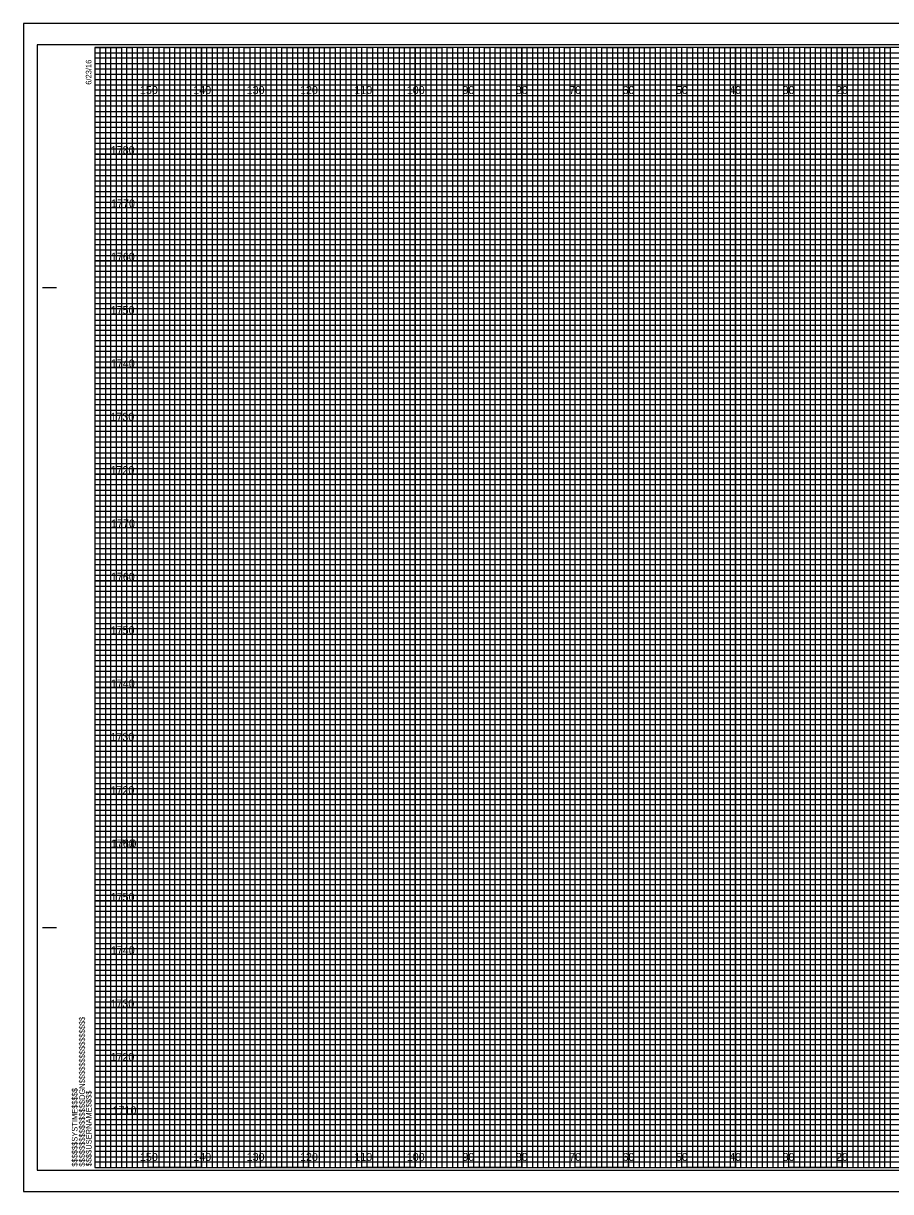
# Model space of a CAD drawing. Extents: x -15 to 323, y -5 to 6170.
# Drawn here: x -13.4 to 149.1, y 875.5 to 1094.5 of the extents above; entities that cross this region are included whole.
import ezdxf

# ---------------------------------------------------------------- set-up
doc = ezdxf.new("R2010")
doc.units = 0
for name, color, linetype in [('Prop XS DDE', 7, 'Continuous'), ('Prop XS DDE Slope Text', 7, 'Continuous'), ('Prop XS DDE Text', 7, 'Continuous'), ('Prop XS Earthwork Shape', 7, 'Continuous'), ('Prop XS Noise Wall', 7, 'Continuous'), ('Prop XS Retaining Wall', 7, 'Continuous'), ('Prop XS Station Labels', 7, 'Continuous'), ('Scratch_Level_3', 7, 'Continuous'), ('Scratch_Level_7', 7, 'Continuous'), ('Scratch_Level_8', 7, 'Continuous'), ('Sheet Cross Section Grid Minor 1 CELL', 7, 'Continuous')]:
    doc.layers.add(name, color=color, linetype=linetype)

msp = doc.modelspace()

# ---------------------------------------------------------------- linework, layer by layer
at = {"layer": 'Prop XS DDE'}
msp.add_lwpolyline([(-13.4, 875.5), (323.3, 875.5), (323.3, 1094.5), (-13.4, 1094.5)], close=True, dxfattribs=at)
at = {"layer": 'Prop XS DDE Slope Text'}
msp.add_lwpolyline([(-10.8, 879.5), (322.4, 879.5), (322.4, 1090.5), (-10.8, 1090.5)], close=True, dxfattribs=at)
at = {"layer": 'Prop XS DDE Text'}
for p, q in [((10, 880), (10, 1090)), ((20, 880), (20, 1090)), ((30, 880), (30, 1090)), ((40, 880), (40, 1090)), ((50, 880), (50, 1090)), ((60, 880), (60, 1090)), ((70, 880), (70, 1090)), ((80, 880), (80, 1090)), ((90, 880), (90, 1090)), ((100, 880), (100, 1090)), ((110, 880), (110, 1090)), ((120, 880), (120, 1090)), ((130, 880), (130, 1090)), ((140, 880), (140, 1090)), ((0, 1080), (320, 1080)), ((0, 1070), (320, 1070)), ((0, 1060), (320, 1060)), ((0, 1050), (320, 1050)), ((0, 1040), (320, 1040)), ((0, 1030), (320, 1030)), ((0, 1020), (320, 1020)), ((0, 1010), (320, 1010)), ((0, 1000), (320, 1000)), ((0, 990), (320, 990)), ((0, 980), (320, 980)), ((0, 970), (320, 970)), ((0, 960), (320, 960)), ((0, 950), (320, 950)), ((0, 940), (320, 940)), ((0, 930), (320, 930)), ((0, 920), (320, 920)), ((0, 910), (320, 910)), ((0, 900), (320, 900)), ((0, 890), (320, 890))]:
    msp.add_line(p, q, dxfattribs=at)
at = {"layer": 'Prop XS Earthwork Shape'}
for p, q in [((10, 1090), (0, 1090)), ((10, 880), (10, 1090)), ((30, 1090), (20, 1090)), ((20, 1090), (20, 880)), ((30, 880), (30, 1090)), ((50, 1090), (40, 1090)), ((40, 1090), (40, 880)), ((50, 880), (50, 1090)), ((70, 1090), (60, 1090)), ((60, 1090), (60, 880)), ((70, 880), (70, 1090)), ((90, 1090), (80, 1090)), ((80, 1090), (80, 880)), ((90, 880), (90, 1090)), ((110, 1090), (100, 1090)), ((100, 1090), (100, 880)), ((110, 880), (110, 1090)), ((130, 1090), (120, 1090)), ((120, 1090), (120, 880)), ((130, 880), (130, 1090)), ((150, 1090), (140, 1090)), ((140, 1090), (140, 880)), ((20, 880), (10, 880)), ((40, 880), (30, 880)), ((60, 880), (50, 880)), ((80, 880), (70, 880)), ((100, 880), (90, 880)), ((120, 880), (110, 880)), ((140, 880), (130, 880))]:
    msp.add_line(p, q, dxfattribs=at)
for points in [[(0, 1080), (320, 1080), (320, 1070), (0, 1070)], [(0, 1060), (320, 1060), (320, 1050), (0, 1050)], [(0, 1040), (320, 1040), (320, 1030), (0, 1030)], [(0, 1020), (320, 1020), (320, 1010), (0, 1010)], [(0, 1000), (320, 1000), (320, 990), (0, 990)], [(0, 980), (320, 980), (320, 970), (0, 970)], [(0, 960), (320, 960), (320, 950), (0, 950)], [(0, 940), (320, 940), (320, 930), (0, 930)], [(0, 920), (320, 920), (320, 910), (0, 910)], [(0, 900), (320, 900), (320, 890), (0, 890)]]:
    msp.add_lwpolyline(points, dxfattribs=at)
at = {"layer": 'Prop XS Noise Wall'}
for p, q in [((-9.8, 1045), (-7.3, 1045)), ((-9.7, 1045), (-7.2, 1045)), ((-9.8, 925), (-7.3, 925)), ((-9.7, 925), (-7.2, 925)), ((0, 880), (0, 880)), ((0, 880), (0, 880)), ((0, 880), (0, 880)), ((0, 880), (0, 880)), ((0, 880), (0, 880)), ((0, 880), (0, 880)), ((0, 880), (0, 880))]:
    msp.add_line(p, q, dxfattribs=at)
msp.add_lwpolyline([(320, 1090), (0, 1090), (0, 880), (320, 880)], close=True, dxfattribs=at)
at = {"layer": 'Prop XS Retaining Wall'}
for points in [[(0, 880), (1, 880), (1, 1090), (2, 1090), (2, 880)], [(2, 880), (3, 880), (3, 1090), (4, 1090), (4, 880)], [(5, 880), (6, 880), (6, 1090), (7, 1090), (7, 880)], [(7, 880), (8, 880), (8, 1090), (9, 1090), (9, 880)], [(10, 880), (11, 880), (11, 1090), (12, 1090), (12, 880)], [(12, 880), (13, 880), (13, 1090), (14, 1090), (14, 880)], [(15, 880), (16, 880), (16, 1090), (17, 1090), (17, 880)], [(17, 880), (18, 880), (18, 1090), (19, 1090), (19, 880)], [(20, 880), (21, 880), (21, 1090), (22, 1090), (22, 880)], [(22, 880), (23, 880), (23, 1090), (24, 1090), (24, 880)], [(25, 880), (26, 880), (26, 1090), (27, 1090), (27, 880)], [(27, 880), (28, 880), (28, 1090), (29, 1090), (29, 880)], [(30, 880), (31, 880), (31, 1090), (32, 1090), (32, 880)], [(32, 880), (33, 880), (33, 1090), (34, 1090), (34, 880)], [(35, 880), (36, 880), (36, 1090), (37, 1090), (37, 880)], [(37, 880), (38, 880), (38, 1090), (39, 1090), (39, 880)], [(40, 880), (41, 880), (41, 1090), (42, 1090), (42, 880)], [(42, 880), (43, 880), (43, 1090), (44, 1090), (44, 880)], [(45, 880), (46, 880), (46, 1090), (47, 1090), (47, 880)], [(47, 880), (48, 880), (48, 1090), (49, 1090), (49, 880)], [(50, 880), (51, 880), (51, 1090), (52, 1090), (52, 880)], [(52, 880), (53, 880), (53, 1090), (54, 1090), (54, 880)], [(55, 880), (56, 880), (56, 1090), (57, 1090), (57, 880)], [(57, 880), (58, 880), (58, 1090), (59, 1090), (59, 880)], [(60, 880), (61, 880), (61, 1090), (62, 1090), (62, 880)], [(62, 880), (63, 880), (63, 1090), (64, 1090), (64, 880)], [(65, 880), (66, 880), (66, 1090), (67, 1090), (67, 880)], [(67, 880), (68, 880), (68, 1090), (69, 1090), (69, 880)], [(70, 880), (71, 880), (71, 1090), (72, 1090), (72, 880)], [(72, 880), (73, 880), (73, 1090), (74, 1090), (74, 880)], [(75, 880), (76, 880), (76, 1090), (77, 1090), (77, 880)], [(77, 880), (78, 880), (78, 1090), (79, 1090), (79, 880)], [(80, 880), (81, 880), (81, 1090), (82, 1090), (82, 880)], [(82, 880), (83, 880), (83, 1090), (84, 1090), (84, 880)], [(85, 880), (86, 880), (86, 1090), (87, 1090), (87, 880)], [(87, 880), (88, 880), (88, 1090), (89, 1090), (89, 880)], [(90, 880), (91, 880), (91, 1090), (92, 1090), (92, 880)], [(92, 880), (93, 880), (93, 1090), (94, 1090), (94, 880)], [(95, 880), (96, 880), (96, 1090), (97, 1090), (97, 880)], [(97, 880), (98, 880), (98, 1090), (99, 1090), (99, 880)], [(100, 880), (101, 880), (101, 1090), (102, 1090), (102, 880)], [(102, 880), (103, 880), (103, 1090), (104, 1090), (104, 880)], [(105, 880), (106, 880), (106, 1090), (107, 1090), (107, 880)], [(107, 880), (108, 880), (108, 1090), (109, 1090), (109, 880)], [(110, 880), (111, 880), (111, 1090), (112, 1090), (112, 880)], [(112, 880), (113, 880), (113, 1090), (114, 1090), (114, 880)], [(115, 880), (116, 880), (116, 1090), (117, 1090), (117, 880)], [(117, 880), (118, 880), (118, 1090), (119, 1090), (119, 880)], [(120, 880), (121, 880), (121, 1090), (122, 1090), (122, 880)], [(122, 880), (123, 880), (123, 1090), (124, 1090), (124, 880)], [(125, 880), (126, 880), (126, 1090), (127, 1090), (127, 880)], [(127, 880), (128, 880), (128, 1090), (129, 1090), (129, 880)], [(130, 880), (131, 880), (131, 1090), (132, 1090), (132, 880)], [(132, 880), (133, 880), (133, 1090), (134, 1090), (134, 880)], [(135, 880), (136, 880), (136, 1090), (137, 1090), (137, 880)], [(137, 880), (138, 880), (138, 1090), (139, 1090), (139, 880)], [(140, 880), (141, 880), (141, 1090), (142, 1090), (142, 880)], [(142, 880), (143, 880), (143, 1090), (144, 1090), (144, 880)], [(145, 880), (146, 880), (146, 1090), (147, 1090), (147, 880)], [(147, 880), (148, 880), (148, 1090), (149, 1090), (149, 880)]]:
    msp.add_lwpolyline(points, dxfattribs=at)
at = {"layer": 'Prop XS Station Labels'}
for points in [[(0, 1090), (5, 1090), (5, 880), (15, 880), (15, 1090), (25, 1090), (25, 880), (35, 880), (35, 1090), (45, 1090), (45, 880), (55, 880), (55, 1090), (65, 1090), (65, 880), (75, 880), (75, 1090), (85, 1090), (85, 880), (95, 880), (95, 1090), (105, 1090), (105, 880), (115, 880), (115, 1090), (125, 1090), (125, 880), (135, 880), (135, 1090), (145, 1090), (145, 880), (155, 880)], [(0, 1085), (275, 1085)], [(0, 1065), (320, 1065), (320, 1075), (0, 1075)], [(0, 1045), (320, 1045), (320, 1055), (0, 1055)], [(0, 1025), (320, 1025), (320, 1035), (0, 1035)], [(0, 1005), (320, 1005), (320, 1015), (0, 1015)], [(0, 985), (320, 985), (320, 995), (0, 995)], [(0, 965), (320, 965), (320, 975), (0, 975)], [(0, 945), (320, 945), (320, 955), (0, 955)], [(0, 925), (320, 925), (320, 935), (0, 935)], [(0, 905), (320, 905), (320, 915), (0, 915)], [(0, 885), (320, 885), (320, 895), (0, 895)]]:
    msp.add_lwpolyline(points, dxfattribs=at)
at = {"layer": 'Scratch_Level_7'}
for p, q in [((323.3, 1094.5), (-13.4, 1094.5)), ((-13.4, 1094.5), (-13.4, 875.5)), ((-13.4, 875.5), (323.3, 875.5))]:
    msp.add_line(p, q, dxfattribs=at)
at = {"layer": 'Sheet Cross Section Grid Minor 1 CELL'}
for p, q in [((0, 1089), (260, 1089)), ((260, 1087.98), (0, 1087.98)), ((0, 1087.98), (0, 1087)), ((0, 1087), (260, 1087)), ((260, 1085.89), (0, 1085.89)), ((0, 1085.89), (0, 1084)), ((0, 1084), (320, 1084))]:
    msp.add_line(p, q, dxfattribs=at)
for points in [[(0, 1083), (270, 1083), (320, 1083), (320, 1082), (0, 1082)], [(0, 1081), (320, 1081), (320, 1079), (0, 1079)], [(0, 1078), (320, 1078), (320, 1077), (0, 1076.98)], [(0, 1076), (320, 1076), (320, 1074), (0, 1074)], [(0, 1073), (320, 1073), (320, 1072), (0, 1072)], [(0, 1071), (320, 1071), (320, 1069), (0, 1069)], [(0, 1068), (320, 1068), (320, 1067), (0, 1067)], [(0, 1066), (320, 1066), (320, 1064), (0, 1064)], [(0, 1063), (320, 1063), (320, 1062), (0, 1062)], [(0, 1061), (320, 1061), (320, 1059), (0, 1059)], [(0, 1058), (320, 1058), (320, 1057), (0, 1057)], [(0, 1056), (320, 1056), (320, 1053.95), (320, 1053), (320, 1052), (0, 1052)], [(0, 1054), (320, 1054), (320, 1053), (0, 1053)], [(0, 1051), (320, 1051), (320, 1049), (0, 1049.03)], [(0, 1049.03), (320, 1049), (320, 1048), (0, 1048)], [(0, 1047), (320, 1047), (320, 1046), (0, 1046)], [(0, 1044), (320, 1044), (320, 1043), (0, 1043)], [(0, 1042), (320, 1042), (320, 1041), (0, 1041)], [(-0.07, 1038.89), (320, 1038.89), (320, 1037.88), (-0.07, 1037.88)], [(0, 1037), (320, 1037), (320, 1036), (0, 1036)], [(0, 1034), (320, 1034), (320, 1033), (0, 1033)], [(0, 1032), (320, 1032), (320, 1031), (0, 1031)], [(0, 1029), (320, 1029), (320, 1028), (0, 1028)], [(0, 1027), (320, 1027), (320, 1026), (0, 1026)], [(0, 1024), (320, 1024), (320, 1023), (0, 1023)], [(0, 1022), (320, 1022), (320, 1021), (0, 1021)], [(0, 1019), (320, 1019), (319.99, 1017.98), (0, 1018)], [(0, 1017), (320, 1017), (320, 1016), (0, 1016)], [(0, 1014), (320, 1014), (320, 1013), (0, 1013)], [(0, 1012), (320, 1012), (320, 1011), (0, 1011)], [(0, 1009), (320, 1009), (320, 1008), (0, 1008)], [(0, 1007), (320, 1007), (320, 1006), (0, 1006)], [(0, 1004), (320, 1004), (320, 1003), (0, 1003)], [(0, 1002), (320, 1002), (320, 1001), (0, 1001)], [(0, 999), (320, 999), (320, 998), (0, 998)], [(0, 996.99), (320.07, 996.91), (320, 996), (0, 996)], [(0, 994), (320, 994), (320, 993), (0, 993)], [(0, 992), (320, 992), (320, 991), (0, 991)], [(0, 989), (320, 989), (320, 988), (0, 988)], [(0, 987), (320, 987), (320, 986), (0, 986)], [(0, 984), (320, 984), (320, 983), (0, 983)], [(0, 982), (320, 982), (320, 981), (0, 981)], [(0, 979), (320, 979), (320, 978), (0, 978)], [(0, 977), (320, 977), (320, 976), (0, 976)], [(0, 974), (320, 974), (320, 973), (0, 973)], [(0, 972), (320, 972), (320, 971), (0, 971)], [(0, 969), (320, 969), (320, 968), (0, 968)], [(0, 967), (320, 967), (320, 966), (0, 966)], [(0, 964), (320, 964), (320, 963), (0, 963)], [(0, 962), (320, 962), (320, 961), (0, 961)], [(0, 959), (320, 959), (319.99, 957.98), (0, 958)], [(0, 957), (320, 957), (320, 956), (0, 956)], [(0, 954), (320, 954), (320, 953), (0, 953)], [(0, 952), (320, 952), (320, 951), (0, 951)], [(0, 949), (320, 949), (320, 948), (0, 948)], [(0, 947), (320, 947), (320, 946), (0, 946)], [(0, 944), (320, 944), (320, 943), (0, 943)], [(0, 942), (320, 942), (320, 941), (0, 941)], [(0, 939), (320, 939), (320, 938), (0, 938)], [(0, 936.99), (320.07, 936.91), (320, 936), (0, 936)], [(0, 934), (320, 934), (320, 933), (0, 933)], [(0, 932), (320, 932), (320, 931), (0, 931)], [(0, 929), (320, 929), (320, 928), (0, 928)], [(0, 927), (320, 927), (320, 926), (0, 926)], [(0, 924), (320, 924), (320, 923), (0, 923)], [(0, 922), (320, 922), (320, 921), (0, 921)], [(0, 919), (320, 919), (320, 918), (0, 918)], [(0, 917), (320, 917), (320, 916), (0, 916)], [(0, 914), (320, 914), (320, 913), (0, 913)], [(0, 912), (320, 912), (320, 911), (0, 911)], [(0, 909), (320, 909), (320, 908), (0, 908)], [(0, 907), (320, 907), (320, 906), (0, 906)], [(0, 904), (320, 904), (320, 903), (0, 903)], [(0, 902), (320, 902), (320, 901), (0, 901)], [(0, 899), (320, 899), (320, 898), (0, 898)], [(0, 897), (320, 897), (320, 896), (0, 896)], [(0, 894), (320, 894), (320, 893), (0, 893)], [(0, 892), (320, 892), (320, 891), (0, 891)], [(0, 889), (320, 889), (320, 888), (0, 888)], [(0, 887), (320, 887), (320, 886), (0, 886)], [(0, 884), (320, 884), (320, 883), (0, 883)], [(0, 882), (320, 882), (320, 881), (0, 881)]]:
    msp.add_lwpolyline(points, dxfattribs=at)

# ---------------------------------------------------------------- texts
at = {"layer": 'Prop XS Noise Wall'}
for s, p in [('6/23/16', (-0.65, 1083)), ('$$$$$$$$$$$$$$$$DGN$$$$$$$$$$$$$$$$', (-1.88, 880.18)), ('$$$$$$SYSTIME$$$$$', (-3.26, 880.18)), ('$$$$USERNAME$$$$', (-0.62, 880.23))]:
    msp.add_text(s, height=1.05, rotation=90, dxfattribs=at).set_placement(p)
at = {"layer": 'Scratch_Level_3'}
for s, p in [('1780', (2.98, 1070)), ('1770', (3.04, 1060)), ('1760', (3, 1050)), ('1750', (2.96, 1040)), ('1740', (3, 1030)), ('1730', (2.92, 1020)), ('1720', (2.93, 1010)), ('1770', (3.04, 1000)), ('1760', (3, 990)), ('1750', (2.96, 980)), ('1740', (3, 970)), ('1730', (2.92, 960)), ('1720', (2.93, 950)), ('1760', (3, 940)), ('1710', (3.31, 940)), ('1750', (2.96, 930)), ('1740', (3, 920)), ('1730', (2.92, 910)), ('1720', (2.93, 900)), ('1710', (3.31, 890))]:
    msp.add_text(s, height=1.5, dxfattribs=at).set_placement(p)
at = {"layer": 'Scratch_Level_8'}
for s, p in [('150', (8.44, 1081.25)), ('140', (18.44, 1081.25)), ('130', (28.44, 1081.25)), ('120', (38.44, 1081.25)), ('110', (48.62, 1081.25)), ('100', (58.44, 1081.25)), ('90', (68.86, 1081.25)), ('80', (78.86, 1081.25)), ('70', (88.86, 1081.25)), ('60', (98.86, 1081.25)), ('50', (108.86, 1081.25)), ('40', (118.86, 1081.25)), ('30', (128.86, 1081.25)), ('20', (138.86, 1081.25)), ('150', (8.44, 881.25)), ('140', (18.44, 881.25)), ('130', (28.44, 881.25)), ('120', (38.44, 881.25)), ('110', (48.62, 881.25)), ('100', (58.44, 881.25)), ('90', (68.86, 881.25)), ('80', (78.86, 881.25)), ('70', (88.86, 881.25)), ('60', (98.86, 881.25)), ('50', (108.86, 881.25)), ('40', (118.86, 881.25)), ('30', (128.86, 881.25)), ('20', (138.86, 881.25))]:
    msp.add_text(s, height=1.5, dxfattribs=at).set_placement(p)

doc.saveas('drawing.dxf')
